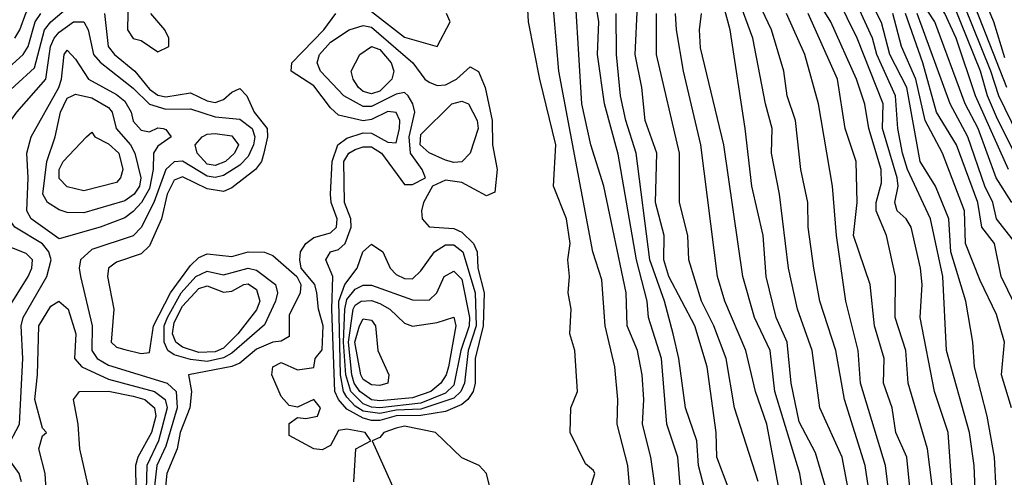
# Model space of a CAD drawing. Header units: metres. Extents: x -51132 to -49532, y -231222 to -229437.
# Tile 300 of 656: x -50796 to -50737, y -230047 to -230020. Entities that reach past the tile are written whole.
import ezdxf

# ---------------------------------------------------------------- set-up
doc = ezdxf.new("R2010")
doc.units = ezdxf.units.M
for name, color, linetype in [('CONTOUR_HALF', 8, 'Continuous'), ('CONTOUR_INDEX', 1, 'Continuous'), ('CONTOUR_INTER', 3, 'Continuous')]:
    doc.layers.add(name, color=color, linetype=linetype)

msp = doc.modelspace()

# ---------------------------------------------------------------- linework, layer by layer
at = {"layer": 'CONTOUR_HALF'}
for points, elevation in [([(-50736.352, -230028.759), (-50738.358, -230024.259), (-50739.538, -230020.759), (-50740.231, -230019.259), (-50741.237, -230017.759), (-50741.851, -230016.259), (-50743.08, -230014.793), (-50744.098, -230012.759), (-50745.929, -230007.759), (-50746.35, -230006.259), (-50746.465, -230005.259), (-50745.868, -230000.759), (-50744.383, -229997.259), (-50743.436, -229995.759), (-50742.424, -229993.759), (-50739.719, -229990.259), (-50737.446, -229987.759), (-50737.157, -229987.259), (-50736.739, -229985.759), (-50736.281, -229985.259)], 22.5), ([(-50734.268, -230029.759), (-50736.932, -230024.259), (-50737.42, -230022.759), (-50739.58, -230017.413), (-50740.511, -230015.759), (-50741.686, -230014.259), (-50742.58, -230012.73), (-50744.03, -230009.259), (-50744.477, -230007.259), (-50744.818, -230004.759), (-50744.416, -230002.759), (-50744.338, -230001.259), (-50744.058, -230000.259), (-50743.027, -229997.759), (-50740.612, -229993.259), (-50739.598, -229991.759), (-50737.267, -229989.259), (-50735.58, -229987.979)], 23.5), ([(-50736.58, -230021.961), (-50737.243, -230019.759), (-50738.721, -230016.259), (-50739.08, -230015.591), (-50740.14, -230014.259), (-50741.358, -230012.259), (-50742.08, -230010.328), (-50742.842, -230008.759), (-50743.171, -230006.259), (-50742.708, -230000.759), (-50742.298, -229999.259), (-50741.689, -229997.759), (-50740.23, -229995.759), (-50739.316, -229993.759), (-50738.297, -229992.259), (-50736.58, -229990.515)], 24.5), ([(-50738.386, -230048.259), (-50738.445, -230046.759), (-50738.723, -230044.759), (-50740.11, -230039.759), (-50740.343, -230035.259), (-50741.089, -230031.759), (-50742.481, -230028.759), (-50742.796, -230027.759), (-50743.085, -230026.259), (-50743.213, -230024.259), (-50744.357, -230021.759), (-50744.618, -230020.759), (-50746.08, -230017.549)], 19.5), ([(-50789.888, -230018.259), (-50789.912, -230020.259), (-50789.58, -230020.783), (-50789.08, -230020.906), (-50788.08, -230021.583), (-50787.399, -230021.259), (-50787.408, -230020.759), (-50787.656, -230020.259), (-50788.503, -230019.259)], 10.5), ([(-50761.808, -230048.259), (-50761.507, -230047.259), (-50761.58, -230047.066), (-50762.08, -230046.666), (-50763.006, -230044.759), (-50762.97, -230043.259), (-50762.554, -230042.259), (-50762.719, -230039.759), (-50763.027, -230038.759), (-50762.932, -230037.259), (-50763.118, -230036.259), (-50763.039, -230035.259), (-50763.153, -230034.259), (-50762.994, -230033.259), (-50763.221, -230031.759), (-50764.017, -230029.759), (-50763.874, -230027.259), (-50764.848, -230023.259), (-50765.546, -230019.759), (-50765.627, -230018.259)], 11.5), ([(-50745.898, -230049.259), (-50746.454, -230046.259), (-50747.819, -230043.259), (-50748.278, -230039.759), (-50749.188, -230037.259), (-50749.725, -230034.759), (-50750.265, -230030.259), (-50750.754, -230027.759), (-50750.727, -230026.259), (-50751.13, -230024.759), (-50751.898, -230020.759), (-50752.805, -230018.259)], 16.5), ([(-50740.82, -230049.259), (-50741.285, -230045.759), (-50742.443, -230041.759), (-50742.593, -230039.759), (-50743.249, -230037.759), (-50743.216, -230035.259), (-50743.772, -230032.759), (-50744.404, -230031.259), (-50744.391, -230030.759), (-50744.08, -230029.556), (-50744.09, -230028.759), (-50744.844, -230026.259), (-50745.08, -230024.766), (-50745.582, -230023.259), (-50747.149, -230019.759), (-50748.08, -230018.247)], 18.5), ([(-50757.68, -230049.259), (-50758.09, -230046.259), (-50758.603, -230044.259), (-50758.517, -230042.759), (-50758.623, -230041.259), (-50758.914, -230039.759), (-50759.532, -230038.259), (-50759.6, -230036.259), (-50760.95, -230029.759), (-50761.754, -230027.259), (-50762.289, -230024.759), (-50762.65, -230018.759)], 12.5), ([(-50800.708, -230025.759), (-50796.266, -230021.759), (-50795.953, -230021.259), (-50795.539, -230019.759), (-50795.19, -230019.259)], 10.5), ([(-50754.809, -230048.259), (-50755.202, -230046.759), (-50755.303, -230045.259), (-50755.982, -230043.259), (-50756.393, -230040.259), (-50756.749, -230038.759), (-50757.273, -230036.759), (-50758.163, -230034.259), (-50758.982, -230027.759), (-50759.616, -230025.759), (-50759.932, -230024.259), (-50760.179, -230021.759), (-50760.196, -230019.259)], 13.5), ([(-50751.58, -230047.751), (-50753.011, -230043.259), (-50753.522, -230040.259), (-50754.259, -230038.259), (-50755.011, -230036.759), (-50755.793, -230034.259), (-50755.853, -230032.759), (-50756.346, -230030.759), (-50756.351, -230027.759), (-50757.762, -230021.759), (-50757.763, -230019.259)], 14.5), ([(-50748.546, -230050.259), (-50749.032, -230047.259), (-50750.548, -230042.259), (-50750.832, -230039.759), (-50751.789, -230037.759), (-50752.494, -230035.259), (-50753.654, -230027.259), (-50755.08, -230021.352), (-50755.146, -230020.259), (-50755.016, -230019.259)], 15.5), ([(-50743.352, -230050.759), (-50743.821, -230046.759), (-50745.357, -230041.759), (-50745.497, -230039.759), (-50746.25, -230036.759), (-50746.814, -230032.759), (-50747.042, -230029.759), (-50747.895, -230024.759), (-50748.738, -230021.759), (-50749.847, -230019.259)], 17.5), ([(-50736.159, -230043.259), (-50736.774, -230041.259), (-50736.589, -230039.259), (-50737.08, -230037.571), (-50738.08, -230035.505), (-50738.969, -230033.259), (-50739.034, -230031.259), (-50740.369, -230027.759), (-50741.407, -230025.759), (-50741.988, -230023.259), (-50742.854, -230021.259), (-50743.378, -230019.259)], 20.5), ([(-50735.906, -230033.259), (-50737.078, -230031.759), (-50737.311, -230030.759), (-50737.797, -230029.759), (-50738.831, -230026.759), (-50739.899, -230024.759), (-50741.9, -230019.259)], 21.5), ([(-50796.355, -230047.759), (-50796.502, -230047.259), (-50797.211, -230046.259), (-50797.279, -230045.759), (-50796.486, -230044.259), (-50796.279, -230040.259), (-50796.392, -230038.259), (-50796.268, -230037.759), (-50794.814, -230035.259), (-50794.556, -230034.259), (-50794.704, -230033.759), (-50795.08, -230033.283), (-50796.762, -230032.259), (-50797.131, -230031.759), (-50797.819, -230028.759), (-50797.933, -230027.759), (-50797.853, -230027.259), (-50797.361, -230026.259), (-50796.656, -230025.259), (-50794.889, -230023.259), (-50794.605, -230021.259), (-50794.381, -230020.759), (-50794.08, -230020.392), (-50793.196, -230019.759)], 11.5), ([(-50793.196, -230019.759), (-50792.571, -230019.759), (-50792.305, -230020.259), (-50791.978, -230021.759), (-50791.58, -230022.226), (-50789.58, -230023.807), (-50788.58, -230024.776), (-50787.58, -230025.087), (-50786.08, -230025.059), (-50784.58, -230025.541), (-50783.08, -230025.687), (-50782.345, -230026.259), (-50782.177, -230026.759), (-50782.255, -230027.259), (-50782.58, -230027.953), (-50783.08, -230028.48), (-50784.08, -230029.117), (-50784.58, -230029.23), (-50785.08, -230029.156), (-50786.58, -230028.252), (-50787.08, -230028.287), (-50787.596, -230028.759), (-50788.308, -230030.759), (-50789.08, -230032.279), (-50789.58, -230032.785), (-50792.08, -230033.612), (-50792.778, -230034.259), (-50792.855, -230034.759), (-50792.772, -230035.259), (-50792.076, -230038.259), (-50792.08, -230039.77), (-50791.757, -230040.259), (-50791.08, -230040.666), (-50787.507, -230041.759), (-50786.952, -230042.259), (-50786.9, -230043.259), (-50787.58, -230045.586), (-50788.137, -230046.759), (-50788.429, -230049.259)], 11.5), ([(-50776.432, -230020.259), (-50775.58, -230019.993), (-50775.08, -230020.091), (-50772.561, -230022.259), (-50771.83, -230023.259), (-50771.58, -230023.428), (-50771.08, -230023.637), (-50770.58, -230023.607), (-50769.922, -230023.259), (-50769.08, -230022.508), (-50768.58, -230022.796), (-50768.162, -230023.759), (-50767.746, -230025.759), (-50767.717, -230027.259), (-50767.439, -230028.759), (-50767.58, -230030.122), (-50768.08, -230030.363), (-50769.58, -230029.536), (-50770.58, -230029.403), (-50771.369, -230029.759), (-50771.917, -230030.759), (-50772.04, -230031.259), (-50771.996, -230031.759), (-50771.58, -230032.249), (-50770.08, -230032.333), (-50769.58, -230032.562), (-50768.885, -230033.259), (-50768.659, -230033.759), (-50768.622, -230034.759), (-50768.222, -230036.259), (-50768.284, -230038.259), (-50768.785, -230040.259), (-50768.773, -230041.759), (-50768.905, -230042.259), (-50769.223, -230042.759), (-50769.58, -230043.055), (-50770.58, -230043.48), (-50772.08, -230043.719), (-50773.58, -230043.741), (-50774.58, -230044.024), (-50775.08, -230044.022), (-50775.58, -230043.897), (-50776.58, -230043.341), (-50777.087, -230042.759), (-50777.312, -230042.259), (-50777.503, -230037.259), (-50777.429, -230035.259), (-50777.856, -230034.259), (-50777.58, -230033.773), (-50777.08, -230033.62), (-50776.679, -230033.259), (-50776.314, -230032.259), (-50776.335, -230031.759), (-50776.727, -230030.759), (-50776.755, -230028.259), (-50776.452, -230027.759), (-50776.08, -230027.539), (-50775.58, -230027.374), (-50775.08, -230027.376), (-50774.473, -230027.759), (-50773.08, -230029.655), (-50772.58, -230029.661), (-50771.801, -230029.259), (-50771.992, -230028.759), (-50772.703, -230027.759), (-50772.798, -230026.759), (-50772.441, -230025.259), (-50772.56, -230024.759), (-50772.858, -230024.259), (-50773.08, -230024.071), (-50773.58, -230024.159), (-50775.08, -230024.913), (-50775.58, -230024.909), (-50776.771, -230024.259), (-50778.174, -230022.759), (-50778.385, -230022.259), (-50778.25, -230021.759), (-50777.58, -230021.001), (-50776.432, -230020.259)], 11.5), ([(-50793.288, -230024.259), (-50793.08, -230024.169), (-50792.08, -230024.383), (-50791.08, -230024.972), (-50790.853, -230025.259), (-50790.61, -230026.259), (-50789.739, -230027.259), (-50789.475, -230027.759), (-50789.11, -230029.259), (-50789.197, -230029.759), (-50789.518, -230030.259), (-50790.08, -230030.654), (-50792.58, -230031.397), (-50793.58, -230031.36), (-50794.08, -230031.198), (-50794.78, -230030.759), (-50795.061, -230030.259), (-50794.83, -230028.259), (-50794.317, -230026.759), (-50793.985, -230025.259), (-50793.58, -230024.416), (-50793.288, -230024.259)], 12.5), ([(-50785.763, -230035.259), (-50785.08, -230034.948), (-50784.08, -230035.162), (-50782.58, -230034.763), (-50782.08, -230034.877), (-50780.922, -230035.759), (-50780.804, -230036.259), (-50780.92, -230036.759), (-50781.58, -230038.215), (-50783.58, -230039.928), (-50784.08, -230040.212), (-50785.08, -230040.43), (-50786.08, -230040.311), (-50787.08, -230040.042), (-50787.457, -230039.759), (-50787.683, -230039.259), (-50787.694, -230038.259), (-50787.488, -230037.759), (-50786.662, -230036.259), (-50785.763, -230035.259)], 11.5), ([(-50770.659, -230035.259), (-50770.08, -230034.935), (-50769.58, -230035.432), (-50769.121, -230037.759), (-50769.138, -230038.259), (-50769.649, -230039.759), (-50770.08, -230041.871), (-50770.58, -230042.359), (-50772.08, -230042.969), (-50774.58, -230043.258), (-50775.08, -230043.226), (-50775.58, -230043.022), (-50776.337, -230042.259), (-50776.648, -230041.259), (-50776.782, -230039.259), (-50776.714, -230037.259), (-50776.58, -230036.667), (-50776.08, -230036.041), (-50775.58, -230035.794), (-50775.08, -230035.786), (-50772.58, -230036.675), (-50771.58, -230036.708), (-50771.115, -230036.259), (-50770.659, -230035.259)], 12.5), ([(-50775.819, -230038.259), (-50775.58, -230037.847), (-50775.08, -230037.914), (-50774.842, -230038.259), (-50774.706, -230039.759), (-50774.022, -230041.259), (-50774.086, -230041.759), (-50774.58, -230041.905), (-50775.08, -230041.86), (-50775.58, -230041.538), (-50775.731, -230041.259), (-50776.099, -230039.259), (-50775.819, -230038.259)], 13.5), ([(-50792.83, -230042.259), (-50791.08, -230042.236), (-50789.58, -230042.546), (-50788.863, -230042.759), (-50788.272, -230043.259), (-50788.19, -230043.759), (-50788.455, -230044.759), (-50789.299, -230046.259), (-50789.432, -230046.759), (-50789.408, -230048.259), (-50789.58, -230049.133), (-50790.58, -230050.715), (-50791.08, -230051.014), (-50791.689, -230050.759), (-50792.811, -230045.759), (-50792.912, -230044.259), (-50793.195, -230042.759), (-50792.83, -230042.259)], 12.5)]:
    msp.add_lwpolyline(points, dxfattribs=dict(at, elevation=elevation))
at = {"layer": 'CONTOUR_INDEX'}
for points, elevation in [([(-50796.778, -230020.759), (-50796.466, -230020.259), (-50796.08, -230019.195), (-50794.484, -230017.259), (-50794.437, -230016.759), (-50795.52, -230015.759), (-50796.087, -230014.259), (-50796.211, -230013.259), (-50795.867, -230012.259), (-50795.819, -230011.259), (-50796.078, -230009.759), (-50796.58, -230008.592)], 10), ([(-50737.107, -230048.259), (-50737.204, -230046.259), (-50737.644, -230043.759), (-50738.417, -230040.759), (-50738.528, -230039.259), (-50738.944, -230036.759), (-50739.854, -230033.759), (-50739.976, -230031.759), (-50740.797, -230029.759), (-50741.722, -230028.259), (-50742.538, -230023.759), (-50743.575, -230021.759), (-50744.08, -230019.795), (-50745.584, -230016.759)], 20), ([(-50750.008, -230049.759), (-50751.044, -230044.259), (-50751.726, -230042.259), (-50752.323, -230039.759), (-50753.588, -230036.759), (-50754.039, -230035.259), (-50755.054, -230027.259), (-50756.12, -230022.759), (-50756.544, -230020.259), (-50756.596, -230019.259)], 15)]:
    msp.add_lwpolyline(points, dxfattribs=dict(at, elevation=elevation))
at = {"layer": 'CONTOUR_INTER'}
for points, elevation in [([(-50736.15, -230030.759), (-50737.099, -230029.259), (-50738.198, -230026.259), (-50738.985, -230024.759), (-50740.829, -230019.759), (-50741.792, -230018.259), (-50742.58, -230016.53), (-50743.58, -230015.283), (-50744.873, -230012.759), (-50746.846, -230007.759), (-50747.08, -230006.749), (-50747.266, -230004.759), (-50746.758, -230001.259), (-50746.299, -229999.759), (-50743.473, -229994.259), (-50740.974, -229990.759), (-50738.847, -229988.259), (-50738.315, -229987.259), (-50737.58, -229985.149), (-50735.593, -229983.759)], 22), ([(-50733.989, -230031.759), (-50737.08, -230025.541), (-50737.617, -230024.259), (-50738.055, -230022.759), (-50739.679, -230018.759), (-50741.314, -230015.759), (-50742.207, -230014.759), (-50742.829, -230013.759), (-50744.524, -230009.759), (-50745.653, -230005.259), (-50745.573, -230004.259), (-50745.186, -230002.759), (-50745.08, -230000.619), (-50743.827, -229997.759), (-50742.669, -229995.759), (-50742.037, -229994.259), (-50740.227, -229991.759), (-50738.953, -229990.259), (-50737.552, -229988.759), (-50736.377, -229987.759)], 23), ([(-50736.449, -230023.759), (-50739.195, -230016.759), (-50742.085, -230012.259), (-50743.394, -230009.259), (-50743.944, -230005.759), (-50743.905, -230004.259), (-50743.269, -230000.259), (-50742.377, -229997.759), (-50741.025, -229995.759), (-50740.08, -229993.54), (-50739.08, -229992.057), (-50736.58, -229989.464)], 24), ([(-50747.277, -230048.759), (-50748.08, -230046.004), (-50749.08, -230044.119), (-50749.569, -230041.759), (-50749.805, -230039.259), (-50750.481, -230037.759), (-50751.09, -230035.259), (-50751.277, -230032.759), (-50751.959, -230029.759), (-50752.359, -230026.259), (-50753.272, -230020.259), (-50754.353, -230016.259)], 16), ([(-50759.376, -230048.259), (-50759.501, -230046.759), (-50760.15, -230044.259), (-50760.101, -230042.759), (-50760.283, -230040.759), (-50760.877, -230038.259), (-50761.08, -230035.458), (-50761.617, -230033.759), (-50763.682, -230022.759), (-50764.119, -230017.759)], 12), ([(-50756.299, -230048.259), (-50756.456, -230046.259), (-50757.128, -230044.259), (-50757.442, -230040.259), (-50758.231, -230037.759), (-50758.315, -230036.759), (-50758.973, -230034.259), (-50760.08, -230027.824), (-50760.908, -230024.759), (-50761.338, -230021.759), (-50761.267, -230019.759), (-50761.587, -230017.759)], 13), ([(-50744.626, -230049.759), (-50745.07, -230046.759), (-50746.318, -230042.759), (-50746.852, -230039.759), (-50747.817, -230036.759), (-50748.188, -230034.759), (-50748.522, -230032.259), (-50748.56, -230030.759), (-50748.986, -230028.759), (-50749.303, -230025.759), (-50749.811, -230024.259), (-50750.005, -230022.759), (-50750.752, -230020.259), (-50751.933, -230017.759)], 17), ([(-50797.978, -230024.759), (-50795.58, -230022.56), (-50794.967, -230020.259), (-50794.58, -230019.754), (-50792.844, -230018.259)], 11), ([(-50739.784, -230048.259), (-50740.009, -230044.759), (-50740.848, -230042.259), (-50741.714, -230037.759), (-50741.603, -230035.759), (-50741.696, -230034.759), (-50742.269, -230032.259), (-50742.565, -230031.759), (-50743.118, -230031.259), (-50743.261, -230030.759), (-50743.068, -230029.759), (-50743.12, -230029.259), (-50744.013, -230026.259), (-50743.972, -230024.759), (-50745.544, -230020.759), (-50746.775, -230018.259)], 19), ([(-50753.34, -230048.259), (-50754.085, -230046.259), (-50754.133, -230044.759), (-50754.665, -230040.759), (-50755.424, -230038.259), (-50757.006, -230035.259), (-50757.312, -230034.259), (-50757.28, -230032.759), (-50757.804, -230030.759), (-50757.736, -230027.759), (-50758.446, -230025.759), (-50758.643, -230023.759), (-50759.057, -230021.759), (-50758.918, -230018.759)], 14), ([(-50791.311, -230019.259), (-50791.085, -230021.259), (-50790.709, -230021.759), (-50789.465, -230022.759), (-50788.58, -230023.869), (-50788.08, -230024.217), (-50787.58, -230024.337), (-50786.08, -230024.077), (-50785.08, -230024.575), (-50784.58, -230024.669), (-50784.08, -230024.489), (-50783.58, -230024.052), (-50783.08, -230023.824), (-50782.667, -230024.259), (-50782.222, -230025.259), (-50781.436, -230026.259), (-50781.408, -230026.759), (-50781.637, -230027.759), (-50781.776, -230028.259), (-50782.129, -230028.759), (-50783.58, -230029.862), (-50784.08, -230030.1), (-50785.08, -230029.934), (-50786.58, -230029.206), (-50787.08, -230029.408), (-50787.5, -230030.259), (-50787.845, -230031.759), (-50788.58, -230033.396), (-50789.08, -230033.89), (-50790.58, -230034.399), (-50791.08, -230034.759), (-50791.138, -230035.259), (-50790.745, -230037.259), (-50790.92, -230039.259), (-50790.58, -230039.568), (-50790.08, -230039.702), (-50789.08, -230039.953), (-50788.58, -230039.886), (-50788.331, -230038.259), (-50787.312, -230036.259), (-50786.08, -230034.587), (-50785.58, -230034.111), (-50785.08, -230033.89), (-50783.58, -230034.05), (-50782.58, -230033.767), (-50781.58, -230033.776), (-50781.08, -230033.991), (-50779.627, -230035.259), (-50779.374, -230035.759), (-50779.421, -230036.259), (-50780.08, -230037.625), (-50780.08, -230038.907), (-50780.58, -230039.197), (-50781.08, -230039.266), (-50782.08, -230039.688), (-50783.08, -230040.544), (-50783.58, -230040.748), (-50786.218, -230041.259), (-50786.026, -230042.259), (-50786.123, -230043.259), (-50786.709, -230044.759), (-50786.906, -230045.759), (-50787.52, -230047.259), (-50787.733, -230049.259)], 11), ([(-50776.159, -230047.759), (-50776.04, -230045.759), (-50775.121, -230045.259), (-50775.468, -230044.759), (-50776.58, -230044.55), (-50777.08, -230044.632), (-50777.58, -230045.559), (-50778.08, -230045.823), (-50778.58, -230045.745), (-50780.08, -230044.942), (-50780.08, -230044.204), (-50779.58, -230043.854), (-50779.08, -230043.911), (-50778.364, -230043.759), (-50778.175, -230043.259), (-50778.58, -230042.748), (-50779.58, -230043.217), (-50780.08, -230043.114), (-50780.58, -230042.563), (-50781.146, -230041.259), (-50781.08, -230040.759), (-50780.58, -230040.495), (-50779.58, -230040.952), (-50778.58, -230040.801), (-50778.507, -230040.259), (-50778.08, -230039.733), (-50778.012, -230038.259), (-50778.307, -230037.259), (-50778.397, -230036.259), (-50778.532, -230035.759), (-50779.359, -230034.759), (-50779.436, -230034.259), (-50779.395, -230033.759), (-50779.081, -230033.259), (-50778.58, -230032.884), (-50777.58, -230032.602), (-50777.213, -230032.259), (-50777.169, -230031.759), (-50777.544, -230030.759), (-50777.58, -230030.259), (-50777.479, -230028.259), (-50777.138, -230027.259), (-50776.58, -230026.837), (-50775.58, -230026.517), (-50775.08, -230026.546), (-50774.08, -230027.08), (-50773.58, -230027.123), (-50773.383, -230026.259), (-50773.353, -230025.759), (-50773.58, -230025.274), (-50774.08, -230025.229), (-50775.08, -230025.708), (-50775.58, -230025.798), (-50777.08, -230025.443), (-50777.58, -230025.008), (-50778.58, -230023.669), (-50779.971, -230022.759), (-50779.933, -230022.259), (-50777.987, -230020.259), (-50777.25, -230019.259)], 11), ([(-50775.08, -230019.138), (-50773.08, -230020.688), (-50771.08, -230021.272), (-50770.306, -230019.759), (-50770.516, -230019.259)], 11), ([(-50742.193, -230049.759), (-50742.541, -230046.259), (-50743.197, -230044.759), (-50743.432, -230043.259), (-50743.956, -230041.759), (-50743.904, -230040.259), (-50744.496, -230038.259), (-50744.763, -230035.759), (-50745.767, -230032.759), (-50745.55, -230030.759), (-50745.617, -230028.259), (-50746.28, -230026.259), (-50746.741, -230023.259), (-50748.533, -230019.259)], 18), ([(-50735.583, -230037.759), (-50736.801, -230035.259), (-50737.205, -230033.259), (-50737.98, -230032.259), (-50738.209, -230030.759), (-50739.515, -230027.259), (-50740.726, -230025.259), (-50741.562, -230022.259), (-50742.616, -230019.259)], 21), ([(-50775.797, -230021.759), (-50775.08, -230021.263), (-50774.58, -230021.453), (-50773.877, -230022.259), (-50773.722, -230022.759), (-50773.844, -230023.259), (-50774.58, -230023.975), (-50775.08, -230024.156), (-50775.58, -230023.997), (-50775.881, -230023.759), (-50776.189, -230023.259), (-50776.323, -230022.759), (-50775.797, -230021.759)], 12), ([(-50793.778, -230021.759), (-50793.58, -230021.493), (-50793.08, -230022.027), (-50792.298, -230023.259), (-50790.58, -230024.193), (-50790.08, -230024.588), (-50789.705, -230025.259), (-50789.58, -230025.801), (-50789.08, -230026.362), (-50788.58, -230026.466), (-50788.08, -230026.22), (-50787.757, -230026.259), (-50787.58, -230026.314), (-50787.26, -230026.759), (-50788.08, -230027.334), (-50788.331, -230027.759), (-50788.357, -230028.759), (-50788.58, -230029.914), (-50789.069, -230030.759), (-50789.58, -230031.318), (-50790.08, -230031.69), (-50791.58, -230032.261), (-50794.08, -230032.979), (-50795.782, -230031.759), (-50796.038, -230031.259), (-50795.954, -230029.259), (-50796.035, -230027.759), (-50795.773, -230026.759), (-50794.096, -230023.759), (-50793.926, -230023.259), (-50793.778, -230021.759)], 12), ([(-50770.196, -230024.759), (-50769.58, -230024.591), (-50769.183, -230024.759), (-50768.662, -230025.759), (-50768.604, -230026.259), (-50769.08, -230027.766), (-50769.58, -230028.278), (-50770.08, -230028.319), (-50770.58, -230028.179), (-50771.58, -230027.738), (-50772.116, -230027.259), (-50772.08, -230026.622), (-50770.196, -230024.759)], 12), ([(-50792.409, -230026.759), (-50792.08, -230026.489), (-50791.899, -230026.759), (-50791.08, -230027.192), (-50790.45, -230027.759), (-50790.209, -230028.759), (-50790.337, -230029.259), (-50790.58, -230029.535), (-50792.58, -230030.043), (-50793.58, -230029.814), (-50794.08, -230029.296), (-50794.08, -230028.759), (-50793.827, -230028.259), (-50792.409, -230026.759)], 13), ([(-50785.388, -230026.759), (-50785.08, -230026.598), (-50784.58, -230026.564), (-50783.58, -230026.705), (-50783.166, -230027.259), (-50783.417, -230027.759), (-50783.952, -230028.259), (-50784.58, -230028.503), (-50785.08, -230028.424), (-50785.688, -230027.759), (-50785.796, -230027.259), (-50785.388, -230026.759)], 12), ([(-50797.186, -230037.259), (-50795.958, -230035.259), (-50795.73, -230034.759), (-50795.692, -230034.259), (-50796.08, -230033.86), (-50797.619, -230033.259)], 11), ([(-50775.611, -230033.759), (-50775.08, -230033.303), (-50774.403, -230033.759), (-50773.945, -230034.759), (-50773.58, -230035.146), (-50773.08, -230035.383), (-50772.58, -230035.399), (-50772.08, -230034.923), (-50771.253, -230033.759), (-50770.58, -230033.334), (-50770.08, -230033.342), (-50769.524, -230033.759), (-50768.772, -230036.259), (-50768.723, -230038.259), (-50769.213, -230039.759), (-50769.435, -230041.759), (-50769.641, -230042.259), (-50770.08, -230042.669), (-50772.08, -230043.338), (-50773.58, -230043.41), (-50774.58, -230043.61), (-50775.58, -230043.455), (-50776.08, -230043.149), (-50776.58, -230042.617), (-50776.793, -230042.259), (-50776.969, -230041.259), (-50777.061, -230036.759), (-50776.695, -230035.759), (-50775.946, -230034.759), (-50775.611, -230033.759)], 12), ([(-50782.843, -230035.759), (-50782.58, -230035.706), (-50782.08, -230036.058), (-50781.874, -230036.759), (-50782.08, -230037.292), (-50783.209, -230038.759), (-50784.08, -230039.635), (-50784.58, -230039.849), (-50785.58, -230039.898), (-50786.58, -230039.56), (-50786.982, -230039.259), (-50787.176, -230038.759), (-50787.08, -230038.067), (-50786.58, -230037.08), (-50785.58, -230036), (-50785.08, -230035.838), (-50784.08, -230036.209), (-50783.58, -230036.166), (-50782.843, -230035.759)], 12), ([(-50794.631, -230052.259), (-50794.917, -230047.259), (-50795.309, -230045.759), (-50795.08, -230044.966), (-50794.849, -230044.759), (-50795.08, -230044.493), (-50795.56, -230042.759), (-50795.398, -230041.259), (-50795.316, -230038.259), (-50794.58, -230037.062), (-50794.102, -230036.759)], 12), ([(-50794.102, -230036.759), (-50793.523, -230037.259), (-50793.058, -230038.759), (-50793.149, -230040.259), (-50792.694, -230040.759), (-50791.08, -230041.52), (-50788.281, -230042.259), (-50787.62, -230042.759), (-50787.509, -230043.259), (-50788.041, -230045.259), (-50788.752, -230046.759), (-50788.787, -230048.259)], 12), ([(-50775.71, -230036.759), (-50775.08, -230036.731), (-50774.58, -230036.913), (-50773.972, -230037.259), (-50773.08, -230038.101), (-50772.58, -230038.287), (-50771.08, -230038.066), (-50770.08, -230037.735), (-50769.949, -230038.259), (-50770.41, -230040.759), (-50770.552, -230041.259), (-50770.876, -230041.759), (-50771.48, -230042.259), (-50772.58, -230042.643), (-50774.58, -230042.83), (-50775.08, -230042.776), (-50775.795, -230042.259), (-50776.146, -230041.759), (-50776.286, -230041.259), (-50776.477, -230039.259), (-50776.205, -230037.259), (-50776.08, -230037.001), (-50775.71, -230036.759)], 13), ([(-50767.612, -230049.259), (-50768.097, -230047.259), (-50768.543, -230046.759), (-50769.58, -230046.297), (-50771.198, -230044.759), (-50773.08, -230044.383), (-50773.58, -230044.506), (-50774.33, -230044.759), (-50774.58, -230045.069), (-50775.046, -230045.259), (-50773.71, -230048.259)], 11)]:
    msp.add_lwpolyline(points, dxfattribs=dict(at, elevation=elevation))

doc.saveas('drawing.dxf')
